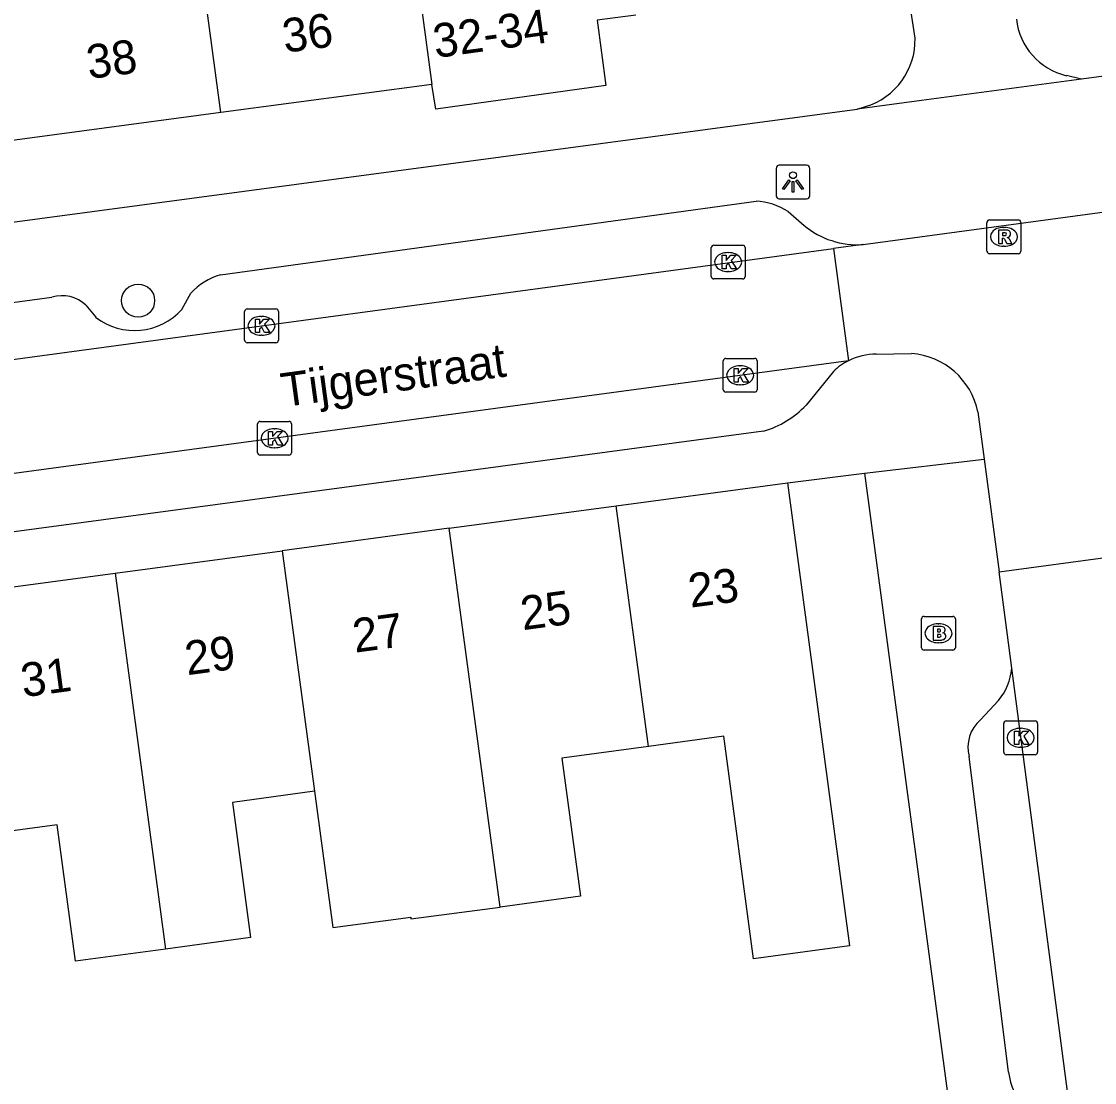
# Model space of a CAD drawing. Extents: x 163150 to 163546, y 380933 to 381635.
# Drawn here: x 163292.49 to 163324.23, y 381463.34 to 381494.73 of the extents above; entities that cross this region are included whole.
import ezdxf

# ---------------------------------------------------------------- set-up
doc = ezdxf.new("R2010")
doc.units = 0
for name, color, linetype in [('IMGEO_Boom', 7, 'Continuous'), ('IMGEO_Brandkraan', 7, 'Continuous'), ('IMGEO_Kolk', 7, 'Continuous'), ('IMGEO_Lichtpunt', 7, 'Continuous'), ('IMGEO_Openbare_ruimte_label', 7, 'Continuous'), ('IMGEO_Pand', 7, 'Continuous'), ('IMGEO_Pand_nummerreeks', 7, 'Continuous'), ('IMGEO_Rijbaan_lokaal_open', 7, 'Continuous'), ('IMGEO_Rioolput', 7, 'Continuous'), ('IMGEO_Voetpad_open', 7, 'Continuous')]:
    doc.layers.add(name, color=color, linetype=linetype)

msp = doc.modelspace()

# ---------------------------------------------------------------- linework, layer by layer
at = {"layer": 'IMGEO_Boom'}
msp.add_circle((163295.942, 381486.471), 0.489, dxfattribs=at)
at = {"layer": 'IMGEO_Brandkraan'}
for p, q in [((163319.113, 381476.203), (163319.113, 381477.055)), ((163319.188, 381477.129), (163320.04, 381477.129)), ((163320.114, 381477.055), (163320.114, 381476.203)), ((163319.601, 381476.909), (163319.626, 381476.909)), ((163319.624, 381476.349), (163319.599, 381476.349)), ((163320.04, 381476.129), (163319.188, 381476.129))]:
    msp.add_line(p, q, dxfattribs=at)
for points in [[(163319.113, 381476.203), (163319.113, 381477.055)], [(163319.188, 381477.129), (163320.04, 381477.129)], [(163320.114, 381477.055), (163320.114, 381476.203)], [(163319.461, 381476.829), (163319.461, 381476.429), (163319.674, 381476.429)], [(163319.692, 381476.829), (163319.461, 381476.829)], [(163319.64, 381476.748), (163319.586, 381476.748), (163319.586, 381476.672)], [(163319.586, 381476.672), (163319.639, 381476.672)], [(163319.648, 381476.596), (163319.586, 381476.596), (163319.586, 381476.515)], [(163319.586, 381476.515), (163319.648, 381476.515)], [(163320.04, 381476.129), (163319.188, 381476.129)]]:
    msp.add_lwpolyline(points, dxfattribs=at)
for centre, radius, start, end in [((163319.19, 381477.053), 0.0765, 91.552, 178.448), ((163319.19, 381477.053), 0.0765, 91.552, 178.448), ((163320.038, 381477.053), 0.0765, 1.552, 88.448), ((163320.038, 381477.053), 0.0765, 1.552, 88.448), ((163319.641, 381476.71), 0.0379, 267.8285, 90.9355), ((163319.696, 381476.684), 0.145, 59.4692, 91.5367), ((163319.721, 381476.731), 0.0922, 285.5137, 58.1501), ((163319.726, 381476.539), 0.105, 301.3115, 78.989), ((163319.649, 381476.555), 0.0404, 269.8759, 90.5077), ((163319.68, 381476.68), 0.251, 268.6676, 293.5347), ((163319.19, 381476.205), 0.0765, 181.552, 268.448), ((163319.19, 381476.205), 0.0765, 181.552, 268.448), ((163320.038, 381476.205), 0.0765, 271.552, 358.448), ((163320.038, 381476.205), 0.0765, 271.552, 358.448)]:
    msp.add_arc(centre, radius, start, end, dxfattribs=at)
for centre, major_axis, ratio, start_param, end_param in [((163319.6, 381476.629), (-0.387, 0.002), 0.722429, 4.712389, 7.853982), ((163319.625, 381476.629), (-0.39, 0.002), 0.717154, 1.570796, 4.712389)]:
    msp.add_ellipse(centre, major_axis=major_axis, ratio=ratio, start_param=start_param, end_param=end_param, dxfattribs=at)
at = {"layer": 'IMGEO_Kolk'}
for p, q in [((163312.894, 381487.187), (163312.894, 381488.039)), ((163312.969, 381488.113), (163313.821, 381488.113)), ((163313.895, 381488.039), (163313.895, 381487.187)), ((163313.382, 381487.893), (163313.407, 381487.893)), ((163313.821, 381487.113), (163312.969, 381487.113)), ((163313.405, 381487.333), (163313.38, 381487.333)), ((163299.091, 381485.3), (163299.091, 381486.152)), ((163299.166, 381486.226), (163300.018, 381486.226)), ((163300.092, 381486.152), (163300.092, 381485.3)), ((163299.579, 381486.006), (163299.604, 381486.006)), ((163300.018, 381485.226), (163299.166, 381485.226)), ((163299.602, 381485.446), (163299.577, 381485.446)), ((163313.248, 381483.837), (163313.248, 381484.689)), ((163313.323, 381484.763), (163314.175, 381484.763)), ((163313.736, 381484.543), (163313.761, 381484.543)), ((163314.249, 381484.689), (163314.249, 381483.837)), ((163313.759, 381483.983), (163313.734, 381483.983)), ((163314.175, 381483.763), (163313.323, 381483.763)), ((163299.477, 381481.973), (163299.477, 381482.825)), ((163299.552, 381482.899), (163300.404, 381482.899)), ((163299.965, 381482.679), (163299.99, 381482.679)), ((163300.478, 381482.825), (163300.478, 381481.973)), ((163299.988, 381482.119), (163299.963, 381482.119)), ((163300.404, 381481.899), (163299.552, 381481.899)), ((163321.544, 381473.111), (163321.544, 381473.963)), ((163321.619, 381474.037), (163322.471, 381474.037)), ((163322.032, 381473.817), (163322.057, 381473.817)), ((163322.545, 381473.963), (163322.545, 381473.111)), ((163322.055, 381473.257), (163322.03, 381473.257)), ((163322.471, 381473.037), (163321.619, 381473.037))]:
    msp.add_line(p, q, dxfattribs=at)
for points in [[(163312.894, 381487.187), (163312.894, 381488.039)], [(163312.969, 381488.113), (163313.821, 381488.113)], [(163313.895, 381488.039), (163313.895, 381487.187)], [(163313.215, 381487.813), (163313.338, 381487.813), (163313.338, 381487.662), (163313.468, 381487.813), (163313.632, 381487.813), (163313.486, 381487.662), (163313.639, 381487.413), (163313.487, 381487.413), (163313.402, 381487.577), (163313.338, 381487.51), (163313.338, 381487.413), (163313.215, 381487.413), (163313.215, 381487.813)], [(163313.821, 381487.113), (163312.969, 381487.113)], [(163299.091, 381485.3), (163299.091, 381486.152)], [(163299.166, 381486.226), (163300.018, 381486.226)], [(163300.092, 381486.152), (163300.092, 381485.3)], [(163299.412, 381485.926), (163299.535, 381485.926), (163299.535, 381485.775), (163299.665, 381485.926), (163299.829, 381485.926), (163299.683, 381485.775), (163299.836, 381485.526), (163299.684, 381485.526), (163299.599, 381485.69), (163299.535, 381485.623), (163299.535, 381485.526), (163299.412, 381485.526), (163299.412, 381485.926)], [(163300.018, 381485.226), (163299.166, 381485.226)], [(163313.248, 381483.837), (163313.248, 381484.689)], [(163313.323, 381484.763), (163314.175, 381484.763)], [(163314.249, 381484.689), (163314.249, 381483.837)], [(163313.569, 381484.463), (163313.692, 381484.463), (163313.692, 381484.312), (163313.822, 381484.463), (163313.986, 381484.463), (163313.84, 381484.312), (163313.993, 381484.063), (163313.841, 381484.063), (163313.756, 381484.227), (163313.692, 381484.16), (163313.692, 381484.063), (163313.569, 381484.063), (163313.569, 381484.463)], [(163314.175, 381483.763), (163313.323, 381483.763)], [(163299.477, 381481.973), (163299.477, 381482.825)], [(163299.552, 381482.899), (163300.404, 381482.899)], [(163300.478, 381482.825), (163300.478, 381481.973)], [(163299.798, 381482.599), (163299.921, 381482.599), (163299.921, 381482.448), (163300.051, 381482.599), (163300.215, 381482.599), (163300.069, 381482.448), (163300.222, 381482.199), (163300.07, 381482.199), (163299.985, 381482.363), (163299.921, 381482.296), (163299.921, 381482.199), (163299.798, 381482.199), (163299.798, 381482.599)], [(163300.404, 381481.899), (163299.552, 381481.899)], [(163321.544, 381473.111), (163321.544, 381473.963)], [(163321.619, 381474.037), (163322.471, 381474.037)], [(163322.545, 381473.963), (163322.545, 381473.111)], [(163321.865, 381473.737), (163321.988, 381473.737), (163321.988, 381473.586), (163322.118, 381473.737), (163322.282, 381473.737), (163322.136, 381473.586), (163322.289, 381473.337), (163322.137, 381473.337), (163322.052, 381473.501), (163321.988, 381473.434), (163321.988, 381473.337), (163321.865, 381473.337), (163321.865, 381473.737)], [(163322.471, 381473.037), (163321.619, 381473.037)]]:
    msp.add_lwpolyline(points, dxfattribs=at)
for centre, start, end in [((163312.971, 381488.037), 91.552, 178.448), ((163312.971, 381488.037), 91.552, 178.448), ((163313.819, 381488.037), 1.552, 88.448), ((163313.819, 381488.037), 1.552, 88.448), ((163312.971, 381487.189), 181.552, 268.448), ((163312.971, 381487.189), 181.552, 268.448), ((163313.819, 381487.189), 271.552, 358.448), ((163313.819, 381487.189), 271.552, 358.448), ((163299.168, 381486.15), 91.552, 178.448), ((163299.168, 381486.15), 91.552, 178.448), ((163300.016, 381486.15), 1.552, 88.448), ((163300.016, 381486.15), 1.552, 88.448), ((163299.168, 381485.302), 181.552, 268.448), ((163299.168, 381485.302), 181.552, 268.448), ((163300.016, 381485.302), 271.552, 358.448), ((163300.016, 381485.302), 271.552, 358.448), ((163313.325, 381484.687), 91.552, 178.448), ((163313.325, 381484.687), 91.552, 178.448), ((163314.173, 381484.687), 1.552, 88.448), ((163314.173, 381484.687), 1.552, 88.448), ((163313.325, 381483.839), 181.552, 268.448), ((163313.325, 381483.839), 181.552, 268.448), ((163314.173, 381483.839), 271.552, 358.448), ((163314.173, 381483.839), 271.552, 358.448), ((163299.554, 381482.823), 91.552, 178.448), ((163299.554, 381482.823), 91.552, 178.448), ((163300.402, 381482.823), 1.552, 88.448), ((163300.402, 381482.823), 1.552, 88.448), ((163299.554, 381481.975), 181.552, 268.448), ((163299.554, 381481.975), 181.552, 268.448), ((163300.402, 381481.975), 271.552, 358.448), ((163300.402, 381481.975), 271.552, 358.448), ((163321.621, 381473.961), 91.552, 178.448), ((163321.621, 381473.961), 91.552, 178.448), ((163322.469, 381473.961), 1.552, 88.448), ((163322.469, 381473.961), 1.552, 88.448), ((163321.621, 381473.113), 181.552, 268.448), ((163321.621, 381473.113), 181.552, 268.448), ((163322.469, 381473.113), 271.552, 358.448), ((163322.469, 381473.113), 271.552, 358.448)]:
    msp.add_arc(centre, 0.0765, start, end, dxfattribs=at)
for centre, major_axis, ratio, start_param, end_param in [((163313.381, 381487.613), (-0.387, 0.002), 0.722429, 4.712389, 7.853982), ((163313.406, 381487.613), (-0.39, 0.002), 0.717154, 1.570796, 4.712389), ((163299.578, 381485.726), (-0.387, 0.002), 0.722429, 4.712389, 7.853982), ((163299.603, 381485.726), (-0.39, 0.002), 0.717154, 1.570796, 4.712389), ((163313.735, 381484.263), (-0.387, 0.002), 0.722429, 4.712389, 7.853982), ((163313.76, 381484.263), (-0.39, 0.002), 0.717154, 1.570796, 4.712389), ((163299.964, 381482.399), (-0.387, 0.002), 0.722429, 4.712389, 7.853982), ((163299.989, 381482.399), (-0.39, 0.002), 0.717154, 1.570796, 4.712389), ((163322.031, 381473.537), (-0.387, 0.002), 0.722429, 4.712389, 7.853982), ((163322.056, 381473.537), (-0.39, 0.002), 0.717154, 1.570796, 4.712389)]:
    msp.add_ellipse(centre, major_axis=major_axis, ratio=ratio, start_param=start_param, end_param=end_param, dxfattribs=at)
at = {"layer": 'IMGEO_Lichtpunt'}
for p, q in [((163314.812, 381490.383), (163314.812, 381489.576)), ((163314.812, 381490.383), (163314.812, 381489.576)), ((163315.714, 381490.478), (163314.906, 381490.478)), ((163315.714, 381490.478), (163314.906, 381490.478)), ((163315.808, 381489.576), (163315.808, 381490.383)), ((163315.808, 381489.576), (163315.808, 381490.383)), ((163314.906, 381489.482), (163315.714, 381489.482)), ((163314.906, 381489.482), (163315.714, 381489.482))]:
    msp.add_line(p, q, dxfattribs=at)
for points in [[(163315.186, 381490.047), (163315.225, 381490.019), (163315.037, 381489.757), (163314.999, 381489.784), (163315.186, 381490.047)], [(163315.288, 381489.999), (163315.335, 381489.999), (163315.335, 381489.677), (163315.288, 381489.677), (163315.288, 381489.999)], [(163315.398, 381490.019), (163315.436, 381490.046), (163315.623, 381489.784), (163315.584, 381489.756), (163315.398, 381490.019)]]:
    msp.add_lwpolyline(points, dxfattribs=at)
msp.add_circle((163315.311, 381490.181), 0.0994, dxfattribs=at)
for centre, start, end in [((163314.906, 381490.383), 90, 180), ((163314.906, 381490.383), 90, 180), ((163315.714, 381490.383), 0, 90), ((163315.714, 381490.383), 0, 90), ((163314.906, 381489.576), 180, 270), ((163314.906, 381489.576), 180, 270), ((163315.714, 381489.576), 270, 0), ((163315.714, 381489.576), 270, 360)]:
    msp.add_arc(centre, 0.0946, start, end, dxfattribs=at)
at = {"layer": 'IMGEO_Pand'}
for points in [[(163303.175, 381503.742), (163304.629, 381492.87)], [(163298.388, 381492.035), (163296.934, 381502.909)], [(163310.661, 381494.917), (163309.522, 381494.766), (163309.778, 381492.833), (163304.747, 381492.136), (163304.629, 381492.87)], [(163304.629, 381492.87), (163298.388, 381492.035)], [(163298.388, 381492.035), (163292.147, 381491.201)], [(163310.085, 381480.4), (163315.145, 381481.079)], [(163315.145, 381481.079), (163316.984, 381467.378), (163314.145, 381466.997), (163313.261, 381473.58), (163311.041, 381473.282)], [(163305.144, 381479.736), (163310.085, 381480.4)], [(163311.041, 381473.282), (163310.085, 381480.4)], [(163305.144, 381479.736), (163300.203, 381479.073)], [(163306.649, 381468.53), (163305.144, 381479.736)], [(163295.262, 381478.409), (163300.203, 381479.073)], [(163300.203, 381479.073), (163301.158, 381471.961)], [(163290.321, 381477.746), (163295.262, 381478.409)], [(163295.262, 381478.409), (163296.756, 381467.285)], [(163311.041, 381473.282), (163308.479, 381472.938), (163309.028, 381468.85), (163306.649, 381468.53)], [(163301.158, 381471.961), (163298.734, 381471.62), (163299.271, 381467.623), (163296.756, 381467.285)], [(163301.158, 381471.961), (163301.7, 381467.921), (163304.004, 381468.23), (163304.011, 381468.176), (163306.649, 381468.53)], [(163296.756, 381467.285), (163294.094, 381466.927), (163293.552, 381470.963), (163291.273, 381470.657)]]:
    msp.add_lwpolyline(points, dxfattribs=at)
at = {"layer": 'IMGEO_Rijbaan_lokaal_open'}
for points in [[(163318.922, 381494.237), (163318.661, 381495.981)], [(163323.846, 381493.024), (163323.398, 381493.128)], [(163323.846, 381493.024), (163319.114, 381492.391), (163317.206, 381492.135)], [(163317.206, 381492.135), (163317.453, 381492.211)], [(163317.382, 381488.131), (163330.288, 381489.877)], [(163317.382, 381488.131), (163316.51, 381488.013)], [(163259.34, 381480.286), (163316.51, 381488.013)], [(163316.51, 381488.013), (163316.954, 381484.694)], [(163317.775, 381484.885), (163318.815, 381484.909)], [(163316.954, 381484.694), (163259.772, 381476.964)], [(163320.783, 381483.177), (163320.966, 381481.782)], [(163320.966, 381481.782), (163321.405, 381478.446)], [(163321.405, 381478.446), (163324.774, 381478.904)], [(163321.781, 381475.592), (163321.405, 381478.446)], [(163327.639, 381431.061), (163321.781, 381475.592)]]:
    msp.add_lwpolyline(points, dxfattribs=at)
for centre, radius, start, end in [((163323.85, 381495.018), 1.944, 186.4506, 256.5394), ((163316.863, 381494.184), 2.059, 286.64, 1.4702), ((163317.755, 381483.112), 1.773, 89.3459, 116.8471), ((163318.647, 381482.734), 2.181, 11.713, 85.5862)]:
    msp.add_arc(centre, radius, start, end, dxfattribs=at)
at = {"layer": 'IMGEO_Rioolput'}
for p, q in [((163321.049, 381487.934), (163321.049, 381488.786)), ((163321.124, 381488.86), (163321.976, 381488.86)), ((163322.05, 381488.786), (163322.05, 381487.934)), ((163321.537, 381488.64), (163321.562, 381488.64)), ((163321.56, 381488.08), (163321.535, 381488.08)), ((163321.976, 381487.86), (163321.124, 381487.86))]:
    msp.add_line(p, q, dxfattribs=at)
for points in [[(163321.049, 381487.934), (163321.049, 381488.786)], [(163321.124, 381488.86), (163321.976, 381488.86)], [(163322.05, 381488.786), (163322.05, 381487.934)], [(163321.638, 381488.558), (163321.386, 381488.56), (163321.386, 381488.16)], [(163321.564, 381488.479), (163321.51, 381488.479), (163321.51, 381488.398)], [(163321.51, 381488.398), (163321.562, 381488.398)], [(163321.386, 381488.16), (163321.51, 381488.16), (163321.51, 381488.322), (163321.521, 381488.322)], [(163321.568, 381488.293), (163321.639, 381488.16), (163321.779, 381488.16), (163321.714, 381488.286)], [(163321.976, 381487.86), (163321.124, 381487.86)]]:
    msp.add_lwpolyline(points, dxfattribs=at)
for centre, radius, start, end in [((163321.126, 381488.784), 0.0765, 91.552, 178.448), ((163321.126, 381488.784), 0.0765, 91.552, 178.448), ((163321.974, 381488.784), 0.0765, 1.552, 88.448), ((163321.974, 381488.784), 0.0765, 1.552, 88.448), ((163321.546, 381488.587), 0.19, 274.7715, 282.9687), ((163321.57, 381488.383), 0.0964, 77.0061, 93.1865), ((163321.584, 381488.44), 0.0378, 276.6634, 79.6772), ((163321.637, 381488.448), 0.109, 350.3612, 89.416), ((163321.635, 381488.448), 0.112, 277.5842, 350.9817), ((163321.52, 381488.269), 0.0533, 26.0293, 88.6989), ((163321.619, 381488.233), 0.108, 29.5134, 73.7905), ((163321.126, 381487.936), 0.0765, 181.552, 268.448), ((163321.126, 381487.936), 0.0765, 181.552, 268.448), ((163321.974, 381487.936), 0.0765, 271.552, 358.448), ((163321.974, 381487.936), 0.0765, 271.552, 358.448)]:
    msp.add_arc(centre, radius, start, end, dxfattribs=at)
for centre, major_axis, ratio, start_param, end_param in [((163321.536, 381488.36), (-0.387, 0.002), 0.722429, 4.712389, 7.853982), ((163321.561, 381488.36), (-0.39, 0.002), 0.717154, 1.570796, 4.712389)]:
    msp.add_ellipse(centre, major_axis=major_axis, ratio=ratio, start_param=start_param, end_param=end_param, dxfattribs=at)
at = {"layer": 'IMGEO_Voetpad_open'}
for points in [[(163386.878, 381501.46), (163323.846, 381493.024)], [(163258.765, 381484.37), (163261.264, 381484.648), (163317.206, 381492.135)], [(163298.375, 381487.235), (163314.219, 381489.413)], [(163315.17, 381489.104), (163315.638, 381488.696)], [(163261.936, 381482.315), (163293.395, 381486.571)], [(163297.241, 381486.224), (163297.497, 381486.693)], [(163294.397, 381486.338), (163294.687, 381485.981)], [(163316.505, 381484.373), (163315.702, 381483.381)], [(163314.435, 381482.61), (163284.484, 381478.585)], [(163317.426, 381481.364), (163320.966, 381481.782)], [(163315.145, 381481.079), (163317.426, 381481.364)], [(163317.426, 381481.364), (163320.182, 381460.738), (163320.234, 381460.349)], [(163320.856, 381474.071), (163321.392, 381474.64)], [(163321.687, 381463.643), (163320.521, 381472.981)]]:
    msp.add_lwpolyline(points, dxfattribs=at)
for centre, radius, start, end in [((163314.117, 381487.483), 1.933, 57.0104, 86.9895), ((163317.219, 381490.601), 2.475, 230.3125, 273.7862), ((163298.942, 381485.334), 1.984, 106.6126, 136.7625), ((163293.701, 381485.617), 1.002, 46.0124, 107.8063), ((163295.835, 381487.455), 1.869, 232.0898, 318.7803), ((163317.753, 381483.102), 1.781, 116.65, 134.4736), ((163313.655, 381485.318), 2.818, 286.0632, 316.5799), ((163320.063, 381475.739), 1.724, 320.423, 355.1258), ((163321.565, 381473.256), 1.08, 131.0552, 194.7763), ((163323.582, 381463.867), 1.908, 186.7485, 223.1575)]:
    msp.add_arc(centre, radius, start, end, dxfattribs=at)

# ---------------------------------------------------------------- texts
at = {"layer": 'IMGEO_Openbare_ruimte_label'}
msp.add_text('Tijgerstraat', height=1, rotation=7.8142, dxfattribs=at).set_placement((163300.24, 381483.321))
at = {"layer": 'IMGEO_Pand_nummerreeks'}
for s, rotation, p in [('32-34', 7.8896, (163304.737, 381493.648)), ('36', 7.6203, (163300.28, 381493.802)), ('38', 7.6203, (163294.486, 381493.027)), ('23', 7.6476, (163312.282, 381477.385)), ('25', 7.6476, (163307.319, 381476.718)), ('27', 7.649, (163302.356, 381476.053)), ('29', 7.6476, (163297.393, 381475.386)), ('31', 7.6476, (163292.543, 381474.734))]:
    msp.add_text(s, height=1, rotation=rotation, dxfattribs=at).set_placement(p)

doc.saveas('drawing.dxf')
